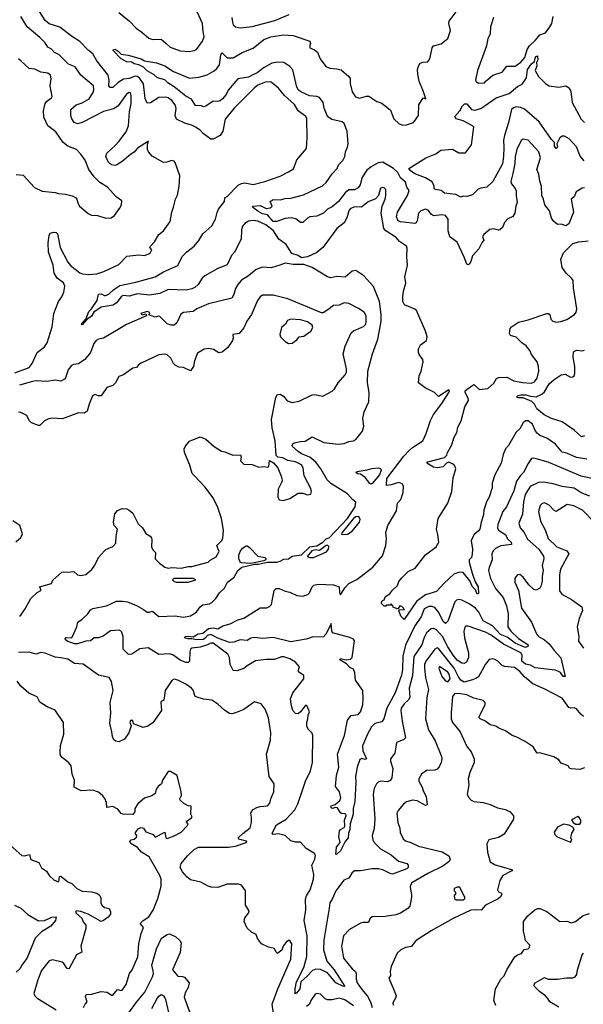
# Model space of a CAD drawing. Extents: x 1268547 to 1425625, y 515768 to 616754.
# Tile 435 of 507: x 1387876 to 1392654, y 558553 to 566907. Entities that reach past the tile are written whole.
import ezdxf

# ---------------------------------------------------------------- set-up
doc = ezdxf.new("R2010")
doc.units = 0

msp = doc.modelspace()

# ---------------------------------------------------------------- linework, layer by layer
at = {"layer": '0CON10XD'}
for points in [[(1390585.4, 562045.4), (1390595, 562027.5), (1390632.3, 562087.7), (1390665, 562123.3), (1390735, 562156.7), (1390868.8, 562261.2), (1390951.3, 562358.7), (1390980.8, 562445), (1390984.5, 562505), (1390979.4, 562555), (1390995.7, 562615.7), (1391069.3, 562740.7), (1391077.5, 562805), (1391105.6, 562835), (1391126.9, 562895), (1391128.2, 562948.2), (1391118.6, 562968.6), (1391088.9, 562978.9), (1391025, 562959.2), (1390985.7, 562955.7), (1390988.9, 563015), (1391132.9, 563205), (1391177.2, 563252.8), (1391205, 563277.8), (1391292.1, 563335), (1391322.7, 563395), (1391358, 563505), (1391382.8, 563557.2), (1391455, 563649.6), (1391515, 563744.4), (1391518.6, 563758.6), (1391515, 563765.8), (1391425, 563708.8), (1391393, 563743), (1391313, 563783), (1391256.2, 563825), (1391260.8, 563885), (1391278, 563925), (1391296.2, 564005), (1391293.3, 564025), (1391263.3, 564065), (1391256.4, 564086.4), (1391256.7, 564115), (1391272.3, 564147.7), (1391323.3, 564185), (1391331.2, 564215), (1391316.2, 564265), (1391238.3, 564438.3), (1391225, 564450), (1391137, 564487), (1391123.8, 564515), (1391124.2, 564555), (1391128.1, 564605), (1391147.8, 564672.2), (1391140.7, 564725), (1391161.9, 564825), (1391156.7, 564895), (1391159.7, 564969.7), (1391154, 564984), (1391095, 565023.8), (1391068.3, 565058.3), (1390980.6, 565115), (1390963.8, 565135), (1390939.6, 565265), (1390947.5, 565325), (1390974.3, 565385), (1390980.6, 565415), (1390978.8, 565465), (1390968.3, 565478.3), (1390955, 565483.3), (1390935, 565477.5), (1390917.5, 565415), (1390892.5, 565387.5), (1390829.1, 565360.9), (1390772.9, 565317.1), (1390715, 565319.6), (1390676.8, 565303.2), (1390665.4, 565285), (1390648.1, 565225), (1390625.5, 565184.5), (1390565, 565135.6), (1390470.7, 565009.3), (1390445.2, 564974.8), (1390395, 564931.1), (1390316.2, 564893.9), (1390265, 564887.2), (1390235, 564905.3), (1390183.9, 564923.9), (1390135, 564998.2), (1390072.5, 565045), (1390026.9, 565115), (1389961.8, 565165), (1389895, 565198.6), (1389855, 565202.4), (1389815, 565197.6), (1389785, 565178.2), (1389764.7, 565155), (1389755.3, 565125), (1389754.4, 565045), (1389696.5, 564935), (1389670, 564905), (1389635, 564826.9), (1389555, 564795.5), (1389445, 564732.9), (1389423.6, 564715), (1389389.5, 564660.5), (1389360.8, 564635), (1389335, 564622.9), (1389286.6, 564613.4), (1389135, 564616.5), (1389062.2, 564585), (1388975, 564570.4), (1388875, 564582.2), (1388805, 564562.4), (1388753.2, 564566.8), (1388735.6, 564555), (1388696.9, 564505), (1388667.5, 564485), (1388565, 564468.5), (1388503.4, 564426.6), (1388485, 564391.1), (1388440.8, 564359.2), (1388405, 564316.7), (1388400, 564325), (1388404.4, 564335), (1388439.7, 564370.3), (1388460.3, 564429.7), (1388485, 564453.3), (1388531.2, 564525), (1388545, 564578.8), (1388565, 564580), (1388595, 564566), (1388605, 564567.5), (1388635, 564580.8), (1388672.5, 564617.5), (1388725, 564652.3), (1388860.6, 564679.4), (1389025, 564724.7), (1389095, 564766.5), (1389215, 564820.8), (1389252.2, 564897.8), (1389291.7, 564938.3), (1389355, 564985.7), (1389395, 565033.3), (1389428.9, 565091.1), (1389505, 565156.8), (1389535.7, 565215), (1389548.4, 565271.6), (1389561.2, 565298.8), (1389612.5, 565365), (1389613.3, 565395), (1389633.9, 565406.1), (1389726.7, 565503.3), (1389755, 565518.1), (1389785, 565521.4), (1389855, 565508.6), (1389955, 565533.5), (1390085, 565580), (1390153.3, 565615), (1390198, 565642), (1390225, 565716.7), (1390306, 565815), (1390312.9, 565905), (1390308.6, 566065), (1390300, 566085), (1390235.3, 566135), (1390205, 566186.5), (1390119.4, 566265), (1390070.6, 566325), (1390006.4, 566376.4), (1389965, 566379.2), (1389895, 566350.4), (1389863.6, 566326.4), (1389695, 566155.4), (1389616.5, 566063.5), (1389597.9, 565962.1), (1389574.4, 565925.6), (1389515, 565894.3), (1389495, 565892.5), (1389435, 565937.8), (1389405, 565969.6), (1389365, 565995.5), (1389340.5, 566010.5), (1389275, 566029.1), (1389205, 566062.2), (1389193.9, 566093.9), (1389202, 566152), (1389194.8, 566185), (1389165, 566221.7), (1389135, 566242.6), (1389111.2, 566248.8), (1389055, 566248.1), (1388985, 566200.4), (1388955, 566200), (1388938.5, 566238.5), (1388925, 566361.4), (1388895, 566408.4), (1388875, 566425.7), (1388855, 566427.2), (1388805, 566407.4), (1388755, 566402.1), (1388709.2, 566375), (1388665, 566332.2), (1388641.5, 566331.5), (1388632.5, 566345), (1388634.8, 566395), (1388625.6, 566435), (1388528.2, 566558.2), (1388495, 566618.2), (1388455, 566649.1), (1388385, 566721.5), (1388315, 566766), (1388215, 566843.1), (1388125, 566870.4), (1388090.4, 566900.4), (1388001.3, 567045)], [(1390635, 565438.9), (1390579.2, 565365), (1390525, 565319.6), (1390485, 565298.1), (1390452.5, 565265), (1390395, 565240), (1390335, 565233.6), (1390315, 565223.3), (1390275, 565185.6), (1390255, 565185.6), (1390217.5, 565217.5), (1390176.7, 565226.7), (1390125, 565220.9), (1390055, 565193.6), (1390024.7, 565195), (1389975, 565250), (1389935, 565258.8), (1389895, 565281.5), (1389850, 565315), (1389855.8, 565324.2), (1389915, 565330), (1389965, 565305.4), (1389999.5, 565310.5), (1390017.1, 565325), (1389998.8, 565365), (1390025, 565381.4), (1390085, 565377.1), (1390125, 565390.8), (1390175, 565392.2), (1390280.4, 565419.6), (1390441.9, 565498.1), (1390474.4, 565525), (1390525, 565599.5), (1390566.5, 565643.5), (1390576.9, 565675), (1390615, 565711.1), (1390631.8, 565745), (1390636.5, 565785), (1390655, 565826), (1390659.4, 565855), (1390651.9, 565961.9), (1390627.4, 566027.4), (1390610.5, 566040.5), (1390521, 566061), (1390485.5, 566085.5), (1390455.9, 566155), (1390447.7, 566205), (1390415.9, 566245.9), (1390395, 566255.7), (1390332.1, 566262.1), (1390265, 566291), (1390239.5, 566309.5), (1390224.8, 566335), (1390190.3, 566480.2), (1390165, 566509.1), (1390115.8, 566545), (1390065, 566547.5), (1390012.7, 566537.3), (1389947.9, 566502.1), (1389890, 566455), (1389845.6, 566435), (1389815, 566420.5), (1389724.7, 566405.3), (1389642.1, 566307.9), (1389625, 566271.2), (1389595, 566234.2), (1389575, 566218.8), (1389556.1, 566213.9), (1389515, 566216.7), (1389455, 566173.3), (1389435, 566166.7), (1389416.1, 566176.1), (1389365, 566180), (1389332, 566232), (1389285, 566258.8), (1389185, 566336.7), (1389130.7, 566370.7), (1389105, 566395.6), (1389045, 566413.8), (1389015, 566440), (1388955, 566473.3), (1388926.2, 566505), (1388886.7, 566525), (1388845, 566532.5), (1388825, 566546.5), (1388785, 566548.7), (1388735, 566575.5), (1388667.8, 566645), (1388670, 566655), (1388685, 566657.5), (1388710.8, 566640.8), (1388735, 566614.4), (1388795, 566606.2), (1388906.2, 566573.8), (1388935, 566558.8), (1389035, 566541.2), (1389105, 566515.7), (1389178.3, 566468.3), (1389315, 566410.8), (1389395, 566418.8), (1389465, 566438.2), (1389525, 566472.2), (1389547.5, 566492.5), (1389569.1, 566525), (1389582.1, 566607.9), (1389592.5, 566625), (1389633.7, 566583.7), (1389685, 566582.2), (1389761.9, 566628.1), (1389855, 566665.3), (1389945, 566739.3), (1390005, 566762.1), (1390115, 566777.7), (1390195, 566772.9), (1390335, 566725.8), (1390342, 566705), (1390335, 566687.5), (1390335, 566667.5), (1390375, 566652.5), (1390400.6, 566630.6), (1390423.6, 566575), (1390470.8, 566510.8), (1390505, 566494.5), (1390565, 566491.1), (1390600.7, 566480.7), (1390666.9, 566425), (1390676.7, 566406.7), (1390676.9, 566365), (1390694.4, 566295), (1390721.7, 566251.7), (1390755, 566240), (1390815, 566258.9), (1390835, 566256.7), (1390903.9, 566213.9), (1390945, 566198), (1391018.1, 566138.1), (1391046.5, 566065), (1391093.4, 566023.4), (1391125, 566013.4), (1391155, 566014.6), (1391213.3, 566035), (1391224, 566045), (1391257.5, 566095), (1391259.2, 566185), (1391295, 566242.5), (1391317.5, 566235), (1391299.4, 566295), (1391260.9, 566385), (1391249.5, 566445), (1391248.9, 566485), (1391256.5, 566513.5), (1391271.1, 566538.9), (1391295, 566547.5), (1391335, 566550), (1391345, 566560), (1391355.7, 566585), (1391372.6, 566667.4), (1391384, 566685), (1391448.3, 566701.7), (1391505, 566746.2), (1391528.8, 566815), (1391514.6, 566874.6), (1391517.3, 566895), (1391583.5, 566985)], [(1388715, 566967.5), (1388805.2, 566895.2), (1388863.1, 566835), (1388912.3, 566802.3), (1388969.5, 566749.5), (1389005, 566739.1), (1389075, 566742.5), (1389115, 566708.6), (1389152, 566675), (1389235, 566641.9), (1389312.9, 566637.1), (1389355.7, 566644.3), (1389373.3, 566655), (1389425.4, 566724.6), (1389439.5, 566765), (1389430.5, 566805), (1389426, 566875), (1389366.9, 567005)], [(1388134.4, 565095), (1388165, 565104.5), (1388185, 565100.6), (1388195, 565090.8), (1388220, 564975), (1388285, 564850), (1388305, 564822.2), (1388385, 564760), (1388409.3, 564749.3), (1388455, 564744.7), (1388528.1, 564751.9), (1388589.9, 564770.1), (1388715, 564830.8), (1388785, 564900), (1388885, 564910.6), (1388935, 564906), (1388970.7, 564919.3), (1388985, 564932.5), (1388996.7, 564955), (1388980, 564975), (1388983.3, 564985), (1389018.3, 565021.7), (1389056.2, 565085), (1389093.8, 565115), (1389151.2, 565195), (1389164, 565275), (1389180, 565315), (1389195.9, 565384.1), (1389212.2, 565417.8), (1389226.7, 565493.3), (1389232.1, 565582.1), (1389193.8, 565695), (1389185, 565706.7), (1389165, 565711.2), (1389123, 565697), (1389095, 565695.7), (1388998.9, 565748.9), (1388967.1, 565785), (1388958.6, 565805), (1388958.3, 565851.7), (1388967.5, 565877.5), (1388875, 565816), (1388846.2, 565783.8), (1388815, 565764.4), (1388745, 565703.6), (1388698, 565675), (1388685, 565670.9), (1388653.8, 565675), (1388625, 565701.2), (1388607.1, 565747.1), (1388613.3, 565775), (1388688.3, 565841.7), (1388716, 565874), (1388777.8, 565955), (1388799.2, 566005), (1388806.6, 566125), (1388820.4, 566195), (1388821.3, 566261.3), (1388815.7, 566285), (1388805, 566290), (1388780.6, 566275), (1388709.5, 566175), (1388675, 566150.8), (1388585, 566127.8), (1388405, 566034.6), (1388365, 566023.8), (1388338.6, 566035), (1388318.5, 566065), (1388308.5, 566095), (1388310.5, 566145), (1388355, 566184.6), (1388405, 566201.3), (1388465.2, 566234.8), (1388500, 566295), (1388504.5, 566315), (1388500.6, 566345), (1388395, 566437.5), (1388346.4, 566506.4), (1388290.2, 566530.2), (1388209.3, 566609.3), (1388169.8, 566629.8), (1388145, 566656.2), (1388115, 566673.8), (1388090.2, 566710.2), (1388045, 566755.5), (1387938.1, 566845), (1387884.2, 566935)], [(1389675.4, 566925), (1389678.5, 566885), (1389685, 566862), (1389705.5, 566845.5), (1389745, 566838.5), (1389845, 566849.2), (1390039.1, 566900.9), (1390159.4, 566950.6)], [(1391892, 566925), (1391867.1, 566845), (1391862.9, 566785), (1391844.1, 566745.9), (1391832.1, 566685), (1391756.9, 566475), (1391740, 566395), (1391745, 566381.2), (1391765, 566368.8), (1391815, 566372), (1391831.3, 566388.7), (1391888, 566435), (1391965, 566461.5), (1392005, 566512.6), (1392076.2, 566513.8), (1392125, 566546.1), (1392157.9, 566585), (1392178.8, 566655), (1392196.3, 566685), (1392247.8, 566732.2), (1392285, 566777.7), (1392334.1, 566795.9), (1392370.6, 566845), (1392386.4, 566875), (1392398.5, 566935)], [(1387845, 565592.9), (1387905, 565588), (1388002.1, 565482.1), (1388065, 565451.2), (1388175, 565442), (1388205, 565431.2), (1388265, 565426.7), (1388321.7, 565411.7), (1388348.3, 565398.3), (1388360, 565385), (1388370, 565345), (1388382.5, 565325), (1388455, 565263.3), (1388485, 565248.8), (1388535, 565245.8), (1388605, 565224), (1388650, 565225), (1388678.8, 565245), (1388721.2, 565305), (1388738.8, 565335), (1388740.7, 565370.7), (1388694.3, 565404.3), (1388619.2, 565485), (1388556.2, 565525), (1388506.2, 565575), (1388462.5, 565635), (1388430, 565715), (1388395, 565766.7), (1388355.8, 565805.8), (1388285, 565834.4), (1388245, 565864.3), (1388182, 565955), (1388115, 566007.5), (1388081.1, 566081.1), (1388076.8, 566135), (1388091.5, 566195), (1388105.3, 566214.7), (1388145, 566242.5), (1388151.4, 566255), (1388133.6, 566345), (1388141.2, 566405), (1388136.9, 566436.9), (1388115, 566453.3), (1388055, 566462.5), (1388005, 566486.9), (1387955, 566493.5), (1387889.2, 566555), (1387865, 566574)], [(1391615, 565402.5), (1391573.6, 565423.6), (1391475.9, 565435.9), (1391447.5, 565457.5), (1391397.1, 565467.1), (1391388.8, 565475), (1391389.4, 565495), (1391371.5, 565531.5), (1391316.7, 565565), (1391225, 565599.5), (1391185, 565628.1), (1391174.1, 565645), (1391319.2, 565735), (1391402.4, 565767.6), (1391445, 565798.6), (1391545, 565808.8), (1391597.3, 565777.3), (1391655, 565776.2), (1391706.7, 565845), (1391724.4, 565995), (1391715, 566007.5), (1391635, 566047.8), (1391575.6, 566065.6), (1391564, 566085), (1391605.7, 566135), (1391629.2, 566175), (1391647.9, 566192.1), (1391665, 566194.3), (1391706.2, 566146.2), (1391735, 566139.5), (1391785, 566153.9), (1391914.8, 566245.2), (1392025, 566280.2), (1392095, 566340.5), (1392135, 566358.5), (1392172.7, 566415), (1392181.3, 566485), (1392215, 566531.6), (1392238.8, 566551.2), (1392245, 566580), (1392255, 566596), (1392265, 566600), (1392267.9, 566565), (1392255.7, 566545), (1392260.7, 566515), (1392247, 566475), (1392274.1, 566424.1), (1392335, 566363.2), (1392365, 566346.7), (1392445, 566333.1), (1392505, 566345.7), (1392535, 566328), (1392547.2, 566297.2), (1392558.8, 566205), (1392635, 566063.9), (1392665, 566033.8)], [(1392660.3, 565710.3), (1392627.8, 565747.8), (1392595, 565827.9), (1392533.8, 565895), (1392495, 565918), (1392475, 565918.8), (1392453.8, 565905), (1392430, 565855), (1392436.2, 565825), (1392425, 565813.3), (1392410, 565835), (1392410, 565865), (1392385, 565889.2), (1392280.7, 566040.7), (1392155, 566146.5), (1392125, 566161.1), (1392085, 566167.5), (1392061.2, 566158.8), (1392045.9, 566144.1), (1392020.5, 566035), (1391984.7, 565925), (1391978.3, 565885), (1391981.3, 565825), (1391976.1, 565746.1), (1391967.7, 565685), (1391886.4, 565535), (1391835, 565485.5), (1391785, 565478.9), (1391761.2, 565468.8), (1391715, 565421.1), (1391665, 565406), (1391635, 565408.8), (1391615, 565402.5)], [(1392665, 565480.6), (1392645, 565478.1), (1392592.4, 565447.6), (1392576.2, 565405), (1392550, 565385), (1392570, 565275), (1392530, 565175), (1392505, 565158.8), (1392465, 565172.5), (1392435, 565170), (1392403.3, 565195), (1392385, 565223.3), (1392366.5, 565285), (1392327.3, 565335), (1392316.2, 565385), (1392302.2, 565415), (1392300, 565495), (1392286.1, 565536.1), (1392277.1, 565595), (1392260.5, 565635), (1392290.9, 565735), (1392275.5, 565785), (1392185, 565885.7), (1392145, 565894.2), (1392127.8, 565882.2), (1392089.1, 565805), (1392075.3, 565745), (1392072.5, 565687.5), (1392057.2, 565602.8), (1392039.2, 565535), (1392044, 565515), (1392076, 565475), (1392084, 565455), (1392083.8, 565415), (1392093.8, 565355), (1392081.2, 565325), (1392074, 565265), (1392055, 565236.2), (1392015, 565217.5), (1391985, 565187.5), (1391968.8, 565145), (1391946.7, 565125), (1391935, 565121.2), (1391895, 565132), (1391862.5, 565127.5), (1391810, 565085), (1391800, 565065), (1391810, 565035), (1391795, 565020), (1391767.3, 564962.7), (1391715, 564903.3), (1391700, 564855), (1391685, 564833.3), (1391675, 564826.7), (1391665, 564832.5), (1391645, 564892.5), (1391585, 565018.8), (1391522, 565065), (1391508.1, 565115), (1391507.1, 565167.1), (1391507.5, 565215), (1391486, 565246), (1391455, 565252.2), (1391383.6, 565243.6), (1391365.4, 565255.4), (1391339.8, 565289.8), (1391315, 565298.2), (1391275, 565284.6), (1391255.4, 565265), (1391245, 565201.2), (1391236.6, 565183.4), (1391225, 565176.7), (1391105, 565190.7), (1391085, 565199.5), (1391070.8, 565235), (1391077.2, 565272.8), (1391162.5, 565415), (1391178.8, 565458.8), (1391157, 565487), (1391145, 565528.2), (1391103.8, 565563.8), (1391081.5, 565611.5), (1391044.6, 565645), (1390955, 565698.8), (1390915, 565692.2), (1390855, 565659.7), (1390819.9, 565630.1), (1390775.8, 565565), (1390761.1, 565505), (1390745, 565480), (1390715, 565464.7), (1390665, 565462), (1390635, 565438.9)], [(1387835, 563912), (1387955, 563956.2), (1387981.2, 563988.8), (1388025, 564084.2), (1388085, 564132.5), (1388109.1, 564165), (1388150.4, 564299.6), (1388164.6, 564415.4), (1388204.4, 564515), (1388232.5, 564555), (1388250, 564595), (1388258.9, 564645), (1388246.7, 564675), (1388194.2, 564715), (1388167.3, 564757.3), (1388160, 564825), (1388120.5, 564935), (1388117.3, 565015), (1388125, 565076.7), (1388134.4, 565095)], [(1392685, 563177.5), (1392595, 563192.4), (1392515, 563229.3), (1392475, 563238.2), (1392419.3, 563305), (1392345, 563355.2), (1392285, 563379.7), (1392264.8, 563394.8), (1392249.2, 563415), (1392223.8, 563475), (1392185, 563502.5), (1392165, 563503.6), (1392142.7, 563487.3), (1392115, 563436.7), (1392085, 563406.7), (1392020, 563295), (1391995.3, 563265), (1391975, 563219.2), (1391956.9, 563143.1), (1391903.6, 563045), (1391881.2, 562975), (1391880.4, 562935), (1391856.9, 562855), (1391833.3, 562815), (1391810, 562745), (1391806.9, 562705), (1391787.1, 562645), (1391775.5, 562584.5), (1391765, 562569.2), (1391725, 562537.5), (1391703.8, 562485), (1391714.2, 562415), (1391712.3, 562372.3), (1391705.5, 562344.5), (1391686.2, 562325), (1391687.1, 562305), (1391711.6, 562211.6), (1391738.3, 562138.3), (1391761.8, 562095), (1391765, 562037.5), (1391755, 562034), (1391738.4, 562068.4), (1391714.7, 562095), (1391691.2, 562145), (1391635.7, 562215.7), (1391605, 562220.5), (1391557.3, 562202.7), (1391473.7, 562126.3), (1391408.6, 562055), (1391315, 562027.8), (1391238.5, 561971.5), (1391135, 561817.5), (1391106, 561845), (1391091.4, 561885), (1391091.2, 561898.8), (1391137.7, 561902.3), (1391115, 561927.5), (1391097.5, 561932.5), (1391085, 561910), (1391075, 561907.5), (1391041.7, 561921.7), (1391040, 561935), (1391025, 561950), (1391015, 561940), (1390985, 561940), (1390978.3, 561931.7), (1390965, 561930), (1390942.3, 561955), (1390945, 561974.4), (1390965.3, 561984.7), (1390976.5, 562013.5), (1391013.3, 562035), (1391033.3, 562065), (1391077.5, 562105), (1391090.3, 562139.7), (1391115, 562171.2), (1391170, 562225), (1391227, 562253), (1391314.6, 562365.4), (1391407.1, 562435), (1391428.2, 562475), (1391420.3, 562540.3), (1391410, 562585), (1391422.5, 562675), (1391505.4, 562805), (1391538.5, 562905), (1391549.1, 563020.9), (1391574, 563095), (1391565, 563122.5), (1391555, 563133.3), (1391515, 563153.8), (1391495, 563144.2), (1391465.8, 563114.2), (1391415, 563103.3), (1391385, 563111.4), (1391326.2, 563145), (1391335, 563155.5), (1391476.7, 563193.3), (1391497.5, 563212.5), (1391503.1, 563235), (1391536.7, 563295), (1391558.1, 563365), (1391580.5, 563405), (1391590.9, 563449.1), (1391616.9, 563503.1), (1391648.5, 563621.5), (1391680, 563675), (1391677.1, 563695), (1391651.2, 563745), (1391652.5, 563757.5), (1391667.9, 563772.1), (1391725, 563810.8), (1391775, 563769.1), (1391845, 563779.1), (1391895, 563823.1), (1391916.7, 563863.3), (1391935, 563872), (1392005, 563873.7), (1392065, 563842.8), (1392137.5, 563827.5), (1392215, 563823.8), (1392240, 563835), (1392262.5, 563865), (1392276.2, 563925), (1392273.8, 563965), (1392262.7, 564005), (1392214.5, 564065), (1392199.4, 564099.4), (1392170, 564140), (1392132.5, 564165), (1392085, 564214), (1392036.1, 564226.1), (1392029.2, 564245), (1392035, 564287.5), (1392045, 564300), (1392105, 564339.2), (1392185, 564359.4), (1392345, 564413.6), (1392355, 564414.4), (1392368.6, 564405), (1392379.2, 564365), (1392395, 564348), (1392425, 564342), (1392462.5, 564347.5), (1392515, 564364.2), (1392580, 564405), (1392593.8, 564425), (1392598.8, 564455), (1392570.8, 564630.8), (1392568.5, 564695), (1392554.4, 564715), (1392507.1, 564755), (1392473.9, 564805), (1392463.6, 564875), (1392485, 564927.5), (1392565, 565008.8), (1392615, 565022.5), (1392695, 565031.2)], [(1392710, 562865), (1392635, 562891.3), (1392575, 562931.2), (1392475, 562945.3), (1392398, 562968), (1392315, 562983.4), (1392275, 562981.3), (1392203.1, 562945), (1392161.8, 562878.2), (1392145.3, 562815), (1392138.2, 562711.8), (1392108.2, 562635), (1392118.5, 562595), (1392152.7, 562555), (1392180.4, 562500.4), (1392276.1, 562413.9), (1392315.5, 562355), (1392318.9, 562335), (1392306.1, 562275), (1392314, 562234), (1392303.8, 562185), (1392304.6, 562145), (1392296.4, 562105), (1392285, 562082.5), (1392255, 562065.6), (1392235, 562071.5), (1392192.4, 562112.4), (1392145, 562176.7), (1392115, 562199.2), (1392095, 562196.2), (1392081.1, 562178.9), (1392074.3, 562165), (1392074.4, 562135), (1392103.8, 562063.8), (1392129.5, 561915), (1392213.8, 561795), (1392257.1, 561695), (1392274.2, 561675), (1392325, 561645.5), (1392365, 561612.7), (1392405.4, 561555), (1392461.9, 561491.9), (1392498.8, 561335), (1392482.5, 561335), (1392459.4, 561369.4), (1392442.1, 561377.9), (1392415, 561386.7), (1392247, 561407), (1392205, 561431.3), (1392165, 561437.6), (1392133.8, 561465), (1392134.8, 561515), (1392122.9, 561535), (1391978.1, 561608.1), (1391872.7, 561685), (1391825, 561711.8), (1391677.3, 561762.7), (1391659.2, 561760.8), (1391648.3, 561751.7), (1391640.5, 561715), (1391646.6, 561663.4), (1391680, 561535), (1391679.6, 561495), (1391662.9, 561455), (1391645, 561444.5), (1391625, 561446.2), (1391585, 561474.2), (1391551.7, 561515), (1391504.5, 561585), (1391458.9, 561675), (1391409, 561729), (1391385, 561740.8), (1391365, 561740), (1391324.3, 561705.7), (1391303.8, 561666.2), (1391285, 561604.4), (1391217.6, 561505), (1391206.9, 561343.1), (1391176.9, 561235), (1391183.8, 561155), (1391172.5, 561135), (1391135, 561101.9), (1391110.9, 561065), (1391105.6, 561045), (1391116.8, 560955), (1391145.4, 560815), (1391131.2, 560798.8), (1391071.2, 560775), (1391055.5, 560684.5), (1391018.6, 560635), (1391018.6, 560615), (1391038.7, 560555), (1391030.9, 560475), (1391015, 560450.8), (1390995, 560440.6), (1390935, 560445.6), (1390915, 560439.2), (1390900.8, 560425), (1390881.9, 560385), (1390871.9, 560335), (1390887, 560127), (1390881.1, 560045), (1390862.9, 559985), (1390868.1, 559948.1), (1390881.8, 559925), (1390935, 559871.1), (1391025, 559822.1), (1391087.5, 559767.5), (1391158.4, 559748.4), (1391169.5, 559735), (1391170, 559715), (1391156.5, 559703.5), (1391035, 559657), (1391015, 559661.9), (1390955, 559694.7), (1390915, 559703.3), (1390865, 559701.2), (1390765.4, 559684.6), (1390714.2, 559685), (1390691.5, 559665), (1390665, 559623.3), (1390623.9, 559606.1), (1390555, 559516.7), (1390525.4, 559445), (1390504.7, 559415), (1390499.8, 559369.8), (1390453.2, 559096.8), (1390450.4, 559015), (1390479.6, 558919.6), (1390541.8, 558845), (1390632.5, 558705), (1390615, 558705.7), (1390555, 558735.7), (1390485, 558820.9), (1390425, 558849.6), (1390385, 558852.3), (1390359.1, 558840.9), (1390311.2, 558788.8), (1390257.9, 558745), (1390251.1, 558685), (1390225, 558650), (1390211.5, 558641.5), (1390211, 558685), (1390222.7, 558745), (1390285.2, 558865), (1390310.5, 558959.5), (1390314, 559135), (1390288.1, 559265), (1390300.8, 559355), (1390299.7, 559445), (1390306.9, 559473.1), (1390339.1, 559525), (1390366.9, 559615), (1390370.5, 559655), (1390351.5, 559735), (1390376.9, 559785), (1390382, 559815), (1390373.9, 559833.9), (1390305, 559874), (1390255, 559928.8), (1390215, 559928.8), (1390175, 559938.8), (1390125, 559984.2), (1390068.3, 559998.3), (1390023.1, 559993.1), (1390015.8, 560005), (1390052.5, 560075), (1390135, 560123.1), (1390207.3, 560202.7), (1390234.4, 560255), (1390265.8, 560345.8), (1390299.5, 560445), (1390342.1, 560535), (1390356.9, 560605), (1390360.8, 560835), (1390354.3, 560854.3), (1390323.8, 560885), (1390310.3, 560910.3), (1390309.2, 560945), (1390319.5, 560975), (1390320.4, 561005), (1390332.7, 561035), (1390312, 561082), (1390305, 561090), (1390295, 561086.2), (1390255, 561033.3), (1390235, 561016.7), (1390215, 561020), (1390192.5, 561045), (1390180, 561085), (1390172.2, 561145), (1390190.8, 561195), (1390283.3, 561315), (1390283.6, 561343.6), (1390240, 561375), (1390238.3, 561391.7), (1390247.5, 561415), (1390215, 561456.2), (1390165, 561484.2), (1390115, 561500.8), (1390095, 561502), (1390035, 561477.5), (1389965, 561477.5), (1389875, 561468.2), (1389804.7, 561425.3), (1389775, 561403.1), (1389715, 561381.2), (1389684.2, 561384.2), (1389660, 561435), (1389654.3, 561494.3), (1389640.6, 561525), (1389515, 561617.1), (1389495, 561617.3), (1389467.5, 561602.5), (1389405.9, 561584.1), (1389335, 561574.4), (1389324.5, 561565), (1389317.4, 561545), (1389314.6, 561465.4), (1389305, 561454.5), (1389285, 561452.2), (1389235, 561471.6), (1389175, 561519.2), (1389145, 561526.1), (1389055, 561520), (1388965, 561577.1), (1388895, 561570), (1388825, 561524.2), (1388805, 561520), (1388795, 561524), (1388752.5, 561565), (1388751.8, 561675), (1388737.3, 561715), (1388717.8, 561727.8), (1388645, 561722.9), (1388582.9, 561677.1), (1388545, 561661.2), (1388507.5, 561662.5), (1388475, 561635.7), (1388435, 561633.3), (1388365, 561611.2), (1388342.4, 561612.4), (1388285, 561630), (1388263.3, 561645), (1388260, 561655), (1388270, 561665), (1388315, 561662.5), (1388321.7, 561668.3), (1388360, 561755), (1388368.8, 561795), (1388405, 561820), (1388454.2, 561865.8), (1388475, 561898.8), (1388495, 561912), (1388612.5, 561935), (1388695, 561973.1), (1388745.7, 561974.3), (1388788.3, 561968.3), (1388865, 561936), (1388925, 561904), (1388955, 561880.8), (1388975, 561880), (1388995, 561890), (1389005, 561886), (1389055, 561842), (1389195, 561849.2), (1389265, 561838.1), (1389325, 561849.5), (1389359.3, 561870.7), (1389377.1, 561885), (1389405, 561925.7), (1389427.6, 561942.4), (1389485, 561951.9), (1389505, 561962.2), (1389539.4, 561995), (1389570.6, 562045), (1389610.6, 562085), (1389636.9, 562135), (1389695, 562177.8), (1389724.4, 562235), (1389758.9, 562261.1), (1389865, 562288.8), (1389898.6, 562288.6), (1389975, 562303.1), (1390052.5, 562305), (1390085, 562313.3), (1390115, 562329.4), (1390155, 562332.5), (1390185, 562355.6), (1390265, 562367.5), (1390335, 562433.1), (1390395, 562442.1), (1390446, 562474), (1390475, 562502.5), (1390498.1, 562511.9), (1390655.2, 562674.8), (1390719.8, 562775), (1390724.6, 562814.6), (1390697.5, 562835), (1390654, 562885), (1390513.1, 562973.1), (1390483, 563003), (1390429.7, 563095), (1390385, 563151.4), (1390335, 563196.5), (1390265, 563224.1), (1390235, 563243.4), (1390187.5, 563285), (1390184.6, 563295.4), (1390191.2, 563308.8), (1390203.7, 563316.3), (1390255, 563328.2), (1390295, 563330), (1390355, 563366.7), (1390455, 563320), (1390575, 563306.7), (1390625, 563312.5), (1390665, 563327.5), (1390705, 563334), (1390725, 563345.8), (1390781.4, 563415), (1390792.3, 563457.7), (1390785.9, 563524.1), (1390795, 563580), (1390836.2, 563665), (1390837.5, 563745), (1390824.2, 563825), (1390827.3, 563925), (1390866.9, 564073.1), (1390910.5, 564195), (1390940, 564345), (1390939.6, 564405), (1390926, 564516), (1390875, 564643.8), (1390793.8, 564735), (1390725, 564779.2), (1390695, 564773.5), (1390635, 564722.7), (1390565, 564727.3), (1390514, 564716), (1390485, 564725.2), (1390354.5, 564805), (1390285, 564831), (1390195, 564829.7), (1390125, 564840), (1390082, 564825), (1390008.3, 564801.7), (1389933.2, 564806.8), (1389881.7, 564788.3), (1389815, 564734.2), (1389755, 564695.7), (1389725, 564661.4), (1389704.4, 564625), (1389691.1, 564575), (1389675, 564542.9), (1389475, 564497.1), (1389376.6, 564453.4), (1389345, 564432), (1389265, 564422.5), (1389242.6, 564407.4), (1389207.5, 564335), (1389185, 564316), (1389160, 564315), (1389125, 564327.5), (1389065, 564388.8), (1389055, 564392.5), (1389025, 564383.8), (1388971.7, 564401.7), (1388977.5, 564415), (1388972.5, 564425), (1388955, 564432.5), (1388902.5, 564415), (1388915, 564403.3), (1388945, 564410), (1388950, 564395), (1388780.5, 564319.5), (1388710.9, 564279.1), (1388585, 564204.4), (1388545, 564197.5), (1388523.3, 564185), (1388505, 564159.2), (1388475, 564084.2), (1388426.4, 564025), (1388375, 563985.7), (1388335, 563981.9), (1388315, 563972.5), (1388285.7, 563935), (1388265, 563868.8), (1388255, 563856.2), (1388225, 563840), (1388175, 563849.2), (1388105, 563835.8), (1388015, 563842), (1387985, 563838.2), (1387874.2, 563805)], [(1387875, 561846), (1387884.5, 561855.5), (1387922.1, 561907.9), (1387970.6, 561995), (1388025, 562045.8), (1388055.4, 562064.6), (1388055.7, 562075.7), (1388043.8, 562095), (1388145.7, 562124.3), (1388157, 562153), (1388231.9, 562218.1), (1388245, 562223.1), (1388285, 562219.1), (1388335, 562224), (1388365.6, 562195.6), (1388395, 562191.3), (1388435, 562198.6), (1388487.2, 562242.8), (1388512.4, 562277.6), (1388544.4, 562345), (1388595, 562401.2), (1388605, 562411.2), (1388664.1, 562435.9), (1388691.2, 562465), (1388693.3, 562525), (1388703.9, 562583.9), (1388676.8, 562616.8), (1388670, 562645), (1388681.9, 562715), (1388705, 562742), (1388745, 562758.8), (1388785, 562756.2), (1388805, 562746.7), (1388835, 562718.8), (1388880.6, 562630.6), (1388915.8, 562595), (1388945, 562548), (1388981.2, 562525), (1388991.7, 562511.7), (1388997.1, 562495), (1388993.3, 562435), (1389005, 562409.2), (1389027.5, 562385), (1389025, 562333.3), (1389060, 562295), (1389105, 562262.2), (1389134.8, 562254.8), (1389165, 562258.2), (1389245, 562252.1), (1389305, 562266.2), (1389335, 562266.8), (1389472.5, 562305), (1389489.3, 562320.7), (1389541.7, 562348.3), (1389567.5, 562395), (1389548.2, 562445), (1389587.6, 562485), (1389598.8, 562505), (1389603.6, 562576.4), (1389585.7, 562675), (1389555, 562769.2), (1389515, 562850), (1389445, 562942.5), (1389356.6, 563036.6), (1389337, 563057), (1389318.3, 563128.3), (1389273.1, 563235), (1389270.8, 563265), (1389279.2, 563285), (1389315, 563332), (1389405, 563366.9), (1389455, 563348.1), (1389525, 563285.7), (1389585, 563246), (1389615, 563240), (1389681.3, 563211.3), (1389747.5, 563215), (1389753.8, 563195), (1389746.2, 563165), (1389775, 563136.7), (1389845, 563133.3), (1389901.7, 563111.7), (1389945, 563116.7), (1389975, 563110), (1389986.7, 563115), (1389993.8, 563166.2), (1390027.9, 563147.9), (1390064.2, 563104.2), (1390093.3, 563035), (1390100.7, 563000.7), (1390098.8, 562985), (1390066, 562925), (1390064, 562855), (1390075, 562833.8), (1390113, 562827), (1390165, 562843.3), (1390235, 562890), (1390275, 562890), (1390315, 562876.7), (1390345, 562882.5), (1390350, 562905), (1390345, 562930), (1390318.5, 562978.5), (1390287, 563037), (1390279.4, 563105), (1390265, 563130), (1390212.5, 563155), (1390148.3, 563168.3), (1390105, 563190.8), (1390065, 563196), (1390050.3, 563210.3), (1390040, 563335), (1390015.5, 563445), (1390009.4, 563515), (1390047.7, 563702.3), (1390061.7, 563728.3), (1390085, 563730), (1390112.7, 563712.7), (1390142.2, 563672.2), (1390185, 563658), (1390245, 563671.2), (1390355, 563724.2), (1390377.7, 563727.7), (1390445, 563712), (1390525, 563754.2), (1390545.5, 563774.5), (1390575.7, 563825), (1390636, 563894), (1390646.4, 563915), (1390646.2, 563945), (1390619.1, 564070.9), (1390633.6, 564136.4), (1390685, 564249.2), (1390705, 564267.8), (1390791.1, 564305), (1390809.2, 564325), (1390813.8, 564345), (1390811.8, 564395), (1390795, 564424.2), (1390747.8, 564457.8), (1390665, 564500), (1390625, 564504.5), (1390585, 564485.6), (1390535, 564482.2), (1390488.8, 564445), (1390449, 564421), (1390435, 564419.7), (1390149.1, 564539.1), (1390025, 564570.9), (1389935, 564568.6), (1389913.9, 564556.1), (1389891.4, 564525), (1389841.2, 564405), (1389801.4, 564348.6), (1389776.1, 564293.9), (1389736.1, 564243.9), (1389682.9, 564237.1), (1389686, 564205), (1389678.8, 564185), (1389640, 564125), (1389593.3, 564085), (1389565, 564079.2), (1389517.8, 564107.8), (1389475, 564116), (1389439.2, 564110.8), (1389382, 564078), (1389357.3, 564012.7), (1389350, 563965), (1389325, 563928.8), (1389265, 563955.5), (1389225, 563958), (1389193.8, 563975), (1389178.9, 563988.9), (1389156.4, 564036.4), (1389125, 564062.5), (1389105, 564069.2), (1389055, 564064.2), (1388905, 563993.3), (1388881.5, 563978.5), (1388865, 563956.2), (1388835, 563950), (1388755, 563893.6), (1388715, 563880), (1388688.8, 563825), (1388665, 563803.8), (1388614.3, 563785.7), (1388565, 563716), (1388545, 563715.8), (1388515, 563726), (1388494.1, 563715.9), (1388465.8, 563644.2), (1388447.1, 563585), (1388425, 563567.5), (1388375, 563571.1), (1388239.5, 563520.5), (1388155, 563526.5), (1388120.3, 563519.7), (1388085, 563503.3), (1388046.4, 563463.6), (1388035, 563462.5), (1387976.1, 563486.1), (1387955, 563507.5), (1387935, 563547.5), (1387885, 563573.5), (1387865, 563577.7)], [(1390155, 564160), (1390185, 564162.5), (1390225, 564190), (1390244.2, 564215.8), (1390285, 564222.7), (1390343.3, 564265), (1390360, 564295), (1390355.7, 564315.7), (1390315, 564344), (1390255, 564361.4), (1390175, 564365.7), (1390146.7, 564355), (1390130, 564325), (1390094, 564295), (1390080, 564235), (1390086.7, 564215), (1390125, 564176.7), (1390155, 564160)], [(1392663.8, 563375), (1392638.3, 563368.3), (1392575, 563423.3), (1392475, 563493.8), (1392385, 563524), (1392320.9, 563555), (1392261.1, 563605), (1392241.2, 563645), (1392216.9, 563666.9), (1392145, 563698.7), (1392105, 563698.5), (1392086.2, 563705), (1392101.2, 563718.8), (1392125, 563723.9), (1392166.5, 563723.5), (1392205, 563712.3), (1392255, 563708.1), (1392301.2, 563728.8), (1392325, 563749.4), (1392365, 563817.1), (1392405.5, 563855), (1392465.3, 563894.7), (1392498.7, 563898.7), (1392545, 563873.3), (1392565, 563876.5), (1392575, 563885.8), (1392580.9, 563905), (1392580.8, 563965), (1392566.9, 564045), (1392571.2, 564088.8), (1392595, 564103.2), (1392645, 564096.2), (1392665, 564103.1)], [(1392795, 562999.2), (1392635, 563032.7), (1392355, 563152.8), (1392235, 563186.4), (1392215, 563182.9), (1392185, 563141.4), (1392146.4, 563065), (1392120, 563040), (1392088.3, 562991.7), (1392065, 562910), (1392001.4, 562775), (1391970.7, 562735), (1391928.2, 562625), (1391925.9, 562595), (1391934.1, 562575), (1391996.4, 562535), (1392008.5, 562505), (1392042.5, 562475), (1392046, 562455), (1391955, 562443.1), (1391909.3, 562420.7), (1391890.7, 562399.3), (1391877.8, 562375), (1391881.5, 562325), (1391855, 562260), (1391850.8, 562235), (1391866.2, 562165), (1391910.1, 562080.1), (1391973.2, 562005), (1392001.2, 561935), (1392015.9, 561865), (1392014.7, 561755), (1392038.1, 561718.1), (1392105, 561656.7), (1392184.6, 561605), (1392185, 561591.2), (1392165, 561580.9), (1392126.7, 561595), (1392075, 561618), (1392007, 561667), (1391951.6, 561691.6), (1391885, 561764.1), (1391805, 561805.4), (1391769, 561879), (1391740.4, 561915), (1391685, 561952.2), (1391625, 561982.3), (1391598.3, 561988.3), (1391577.9, 561982.1), (1391563.7, 561966.4), (1391514.5, 561825), (1391505, 561804), (1391485, 561784.2), (1391465, 561800), (1391428.2, 561878.2), (1391395, 561918.5), (1391368.5, 561928.5), (1391345, 561929.2), (1391305, 561907.5), (1391278.3, 561841.7), (1391224.8, 561765.2), (1391145, 561600), (1391125, 561506.7), (1391121.8, 561395), (1391112, 561345), (1391058.6, 561195), (1390986.7, 561065), (1390962.4, 560975), (1390945, 560951.1), (1390885.2, 560934.8), (1390858.3, 560908.3), (1390823.8, 560845), (1390782.1, 560745), (1390785.6, 560705), (1390816.4, 560635), (1390805, 560629.5), (1390775, 560637.3), (1390760, 560630), (1390735.4, 560565), (1390723.3, 560485), (1390726, 560434), (1390716.6, 560275), (1390701.5, 560215), (1390702.8, 560165), (1390677.8, 560085), (1390674.2, 560035), (1390662, 560005), (1390659.2, 559965), (1390634.6, 559935), (1390595.6, 559854.4), (1390565, 559826), (1390554.5, 559824.5), (1390561.2, 559885), (1390592.9, 559925), (1390581.1, 559975), (1390586.8, 560025), (1390595, 560037.3), (1390626.4, 560053.6), (1390632.8, 560065), (1390628.8, 560115), (1390642.2, 560155), (1390640, 560165), (1390629.7, 560169.7), (1390605, 560171.2), (1390595, 560178.8), (1390569.5, 560219.5), (1390555, 560222.5), (1390525, 560215.4), (1390513.1, 560225), (1390515, 560235.9), (1390550.8, 560249.2), (1390588.9, 560281.1), (1390599.1, 560305), (1390586, 560356), (1390552.1, 560402.1), (1390562.3, 560495), (1390580.6, 560565), (1390570.2, 560675), (1390630, 560835), (1390656, 560965), (1390686.8, 561003.2), (1390745, 561012.4), (1390765, 561033.5), (1390784.7, 561094.7), (1390786.1, 561145), (1390784.4, 561214.4), (1390722.4, 561302.4), (1390715.6, 561365), (1390705, 561397.5), (1390675, 561412), (1390645, 561441.4), (1390590, 561475), (1390594, 561486), (1390644, 561476), (1390679.2, 561480.8), (1390694.4, 561495), (1390715, 561636.2), (1390705, 561651.4), (1390675, 561666.4), (1390528, 561705), (1390520.7, 561720.7), (1390515, 561783.3), (1390474, 561695), (1390449.9, 561670.1), (1390355, 561668), (1390305, 561650.7), (1390175, 561627.8), (1390025, 561665.3), (1389935, 561657.6), (1389865, 561666.4), (1389835, 561659.4), (1389805, 561640.8), (1389745, 561646), (1389690, 561625), (1389655, 561622.4), (1389555, 561658.8), (1389495, 561691.1), (1389466.5, 561683.5), (1389445, 561657.1), (1389430.4, 561649.6), (1389375.8, 561644.2), (1389335, 561654.3), (1389303.8, 561653.8), (1389273.4, 561663.4), (1389277.7, 561672.3), (1389305, 561676.9), (1389345, 561671.4), (1389387.5, 561695), (1389427.4, 561702.6), (1389475, 561742.5), (1389515, 561746.6), (1389555, 561740), (1389596.7, 561765), (1389659.1, 561780.9), (1389726, 561814), (1389775, 561829.5), (1389915, 561918), (1389971.7, 561918.3), (1389992.7, 561927.3), (1390010, 561945), (1390032.9, 562065), (1390049.1, 562080.9), (1390075, 562082.2), (1390125, 562057.8), (1390165, 562049.1), (1390225, 562022.5), (1390275, 562016.7), (1390319.6, 562030.4), (1390332.5, 562045), (1390355, 562096.2), (1390370.3, 562109.7), (1390405, 562116.4), (1390535, 562110.9), (1390583.1, 562095), (1390585.4, 562045.4)], [(1390855, 562967.5), (1390845, 562970.9), (1390805, 563022.5), (1390765, 563050.6), (1390738.8, 563055), (1390726.2, 563065), (1390737.5, 563075), (1390821.7, 563088.3), (1390859.6, 563100.4), (1390914.6, 563104.6), (1390935, 563099.4), (1390940.4, 563085), (1390925.8, 563045), (1390865, 562972.4), (1390855, 562967.5)], [(1392754.3, 562634.3), (1392646.1, 562746.1), (1392572.1, 562782.1), (1392516.8, 562793.2), (1392425, 562734.4), (1392405, 562745.6), (1392365, 562789.2), (1392325, 562808.1), (1392305, 562802.9), (1392289.4, 562785), (1392274.7, 562735), (1392291.3, 562651.3), (1392329.2, 562579.2), (1392355.6, 562505), (1392430.6, 562435), (1392515, 562400.5), (1392530, 562375), (1392460, 562245), (1392452.7, 562197.3), (1392450.7, 562060.7), (1392471.7, 562031.7), (1392555, 561988.2), (1392642.5, 561925), (1392647.1, 561895), (1392619.2, 561825), (1392601.9, 561755), (1392616, 561675), (1392614, 561635), (1392654, 561575)], [(1387844.1, 562475.9), (1387885, 562512.5), (1387900, 562545), (1387877.5, 562615), (1387816.7, 562655)], [(1390610, 562540), (1390655, 562543.1), (1390695, 562568.1), (1390756.5, 562643.5), (1390761, 562665), (1390751.2, 562691.2), (1390725, 562688.3), (1390705.8, 562675), (1390610, 562555), (1390604.2, 562545), (1390610, 562540)], [(1389835, 562292.5), (1389755, 562297.9), (1389744.5, 562305), (1389733.3, 562335), (1389732.9, 562365), (1389745.6, 562394.4), (1389765.6, 562424.4), (1389795, 562442), (1389805, 562444), (1389825, 562430), (1389893.3, 562355), (1389953.3, 562343.3), (1389962.5, 562335), (1389962.5, 562325), (1389943.9, 562316.1), (1389835, 562292.5)], [(1390335, 562343.8), (1390365, 562344.3), (1390477.5, 562392.5), (1390493.8, 562415), (1390496.4, 562436.4), (1390487.5, 562445), (1390475, 562445.6), (1390416.7, 562403.3), (1390385, 562407.8), (1390350.9, 562399.1), (1390313, 562353), (1390335, 562343.8)], [(1389205, 562134.3), (1389305, 562134.6), (1389367.5, 562155), (1389350, 562165), (1389185, 562166.3), (1389172.2, 562155), (1389185, 562141.4), (1389205, 562134.3)], [(1392655.7, 560995.7), (1392632.9, 561015), (1392595, 561060), (1392575, 561068.1), (1392545, 561066.7), (1392532.1, 561072.1), (1392475, 561149.4), (1392320.8, 561230.8), (1392225, 561273.3), (1392155, 561331.2), (1392115.5, 561375.5), (1392070, 561410), (1391985, 561418.8), (1391965, 561427.5), (1391928.1, 561465), (1391905, 561478.2), (1391885, 561483.1), (1391855, 561478), (1391825, 561438), (1391765, 561331.4), (1391744, 561316), (1391713.6, 561306.4), (1391645, 561286), (1391615, 561304.1), (1391595, 561331.8), (1391560.2, 561405), (1391425, 561572.9), (1391415, 561576.5), (1391395, 561565.5), (1391318.9, 561465), (1391308.4, 561435), (1391307.2, 561405), (1391316.2, 561325), (1391340, 561225), (1391327.1, 561155), (1391314.6, 560974.6), (1391342.1, 560882.1), (1391397.8, 560787.8), (1391451.1, 560655), (1391453, 560637), (1391448, 560605), (1391432, 560568), (1391415, 560548.8), (1391395, 560538.8), (1391325, 560536), (1391281.2, 560505)], [(1390036.8, 558415), (1390015.4, 558555), (1390063.1, 558685), (1390173.4, 558936.6), (1390182, 559065), (1390165, 559093.3), (1390155, 559093.3), (1390135, 559080), (1390110, 559045), (1390097.3, 559012.7), (1390065, 558987.5), (1390058.3, 558988.3), (1390050, 558995), (1390037, 559027), (1389985, 559036.7), (1389925, 559066.7), (1389891.7, 559111.7), (1389880, 559145), (1389840, 559165), (1389805, 559200), (1389778.8, 559255), (1389785, 559287.5), (1389816.7, 559325), (1389821.2, 559345), (1389790.8, 559395), (1389791.2, 559515), (1389756.2, 559565), (1389731.5, 559571.5), (1389635, 559572.1), (1389555, 559544), (1389497.8, 559547.8), (1389474.6, 559554.6), (1389410.3, 559590.3), (1389325, 559608.8), (1389295, 559632), (1389255, 559677.2), (1389236.7, 559715), (1389245, 559749.1), (1389297.6, 559812.4), (1389353.7, 559866.3), (1389392.5, 559885), (1389645, 559887.2), (1389705, 559895.9), (1389795.7, 559925), (1389802, 559935), (1389797.9, 559937.9), (1389733.3, 559955), (1389726.7, 559965), (1389766.9, 560003.1), (1389830.8, 560049.2), (1389840, 560095), (1389841.9, 560141.9), (1389835.9, 560174.1), (1389841.7, 560188.3), (1389855, 560206.2), (1389885, 560222.9), (1389915, 560231.9), (1389975, 560237.5), (1389995, 560260), (1390003.6, 560296.4), (1390028.9, 560355), (1390033.8, 560423.8), (1389990.8, 560485), (1389968.6, 560675), (1390001.1, 560795), (1390004.6, 560855), (1389985.7, 560985), (1389957, 561057), (1389922.3, 561102.3), (1389865, 561118.8), (1389775, 561053.8), (1389705, 561025.6), (1389675, 561017.5), (1389655, 561019.2), (1389615, 561045.7), (1389555, 561100.8), (1389505, 561134), (1389435, 561141.4), (1389364.2, 561164.2), (1389345, 561217.5), (1389332.5, 561235), (1389285, 561270), (1389215, 561303.1), (1389185, 561310.6), (1389165, 561300), (1389109.1, 561215), (1389096.8, 561133.2), (1389075, 561123.3), (1389070.8, 561115), (1389078.6, 561045), (1389005, 560942), (1388955, 560910), (1388922, 560902), (1388841.7, 560931.7), (1388835, 560960), (1388815, 560960), (1388810, 560945), (1388820, 560915), (1388800.8, 560855), (1388765, 560802), (1388715, 560780), (1388690, 560785), (1388675, 560797.5), (1388661.2, 560825), (1388657.5, 560865), (1388638.5, 560935), (1388649.2, 561025), (1388642, 561115), (1388666.9, 561215), (1388655, 561292.5), (1388635, 561326.2), (1388542.5, 561345), (1388415, 561439.2), (1388340, 561445), (1388285, 561480), (1388225, 561493.8), (1388175, 561497.5), (1388092.9, 561532.9), (1388055, 561537.1), (1388015, 561524.6), (1387955, 561540.8), (1387865, 561539.2)], [(1391505, 561288.6), (1391525.3, 561315), (1391516.3, 561355), (1391505, 561369.7), (1391435, 561420), (1391427.5, 561405), (1391454, 561334), (1391485, 561296.7), (1391505, 561288.6)], [(1389007.6, 559352.4), (1389048, 559452), (1389074.5, 559555), (1389073.7, 559613.7), (1389064.4, 559645), (1388974.2, 559804.2), (1388907.5, 559845), (1388875, 559883.3), (1388817, 559917), (1388810, 559935), (1388821.7, 559948.3), (1388847, 559953), (1388865, 559970), (1388867.5, 559985), (1388858.3, 559998.3), (1388858.3, 560011.7), (1388883.3, 560045), (1388905, 560053.8), (1388925, 560047.5), (1388945, 560017.5), (1389007.5, 559995), (1389025, 559972.5), (1389105, 560012.5), (1389113.3, 559965), (1389125, 559960), (1389185, 559981.2), (1389245, 560012.9), (1389295, 560067.5), (1389303.3, 560085), (1389287.5, 560105), (1389332.5, 560135), (1389336.4, 560143.6), (1389327, 560167), (1389330, 560235), (1389305, 560237.5), (1389266.4, 560256.4), (1389236.7, 560285), (1389233.8, 560295), (1389248, 560325), (1389245.8, 560355), (1389210, 560495), (1389155, 560527.5), (1389135, 560527.5), (1389087.5, 560455), (1389077.5, 560425), (1389048.3, 560401.7), (1389031.7, 560378.3), (1389025, 560342.5), (1388995, 560321.2), (1388935, 560303.3), (1388877.5, 560255), (1388852.5, 560215), (1388852.5, 560185), (1388835, 560162.5), (1388750, 560165), (1388735, 560172.5), (1388708.3, 560208.3), (1388665, 560230), (1388615, 560222.5), (1388611.2, 560265), (1388598.3, 560298.3), (1388581.7, 560321.7), (1388545, 560352.5), (1388495, 560370), (1388396.7, 560363.3), (1388336.4, 560396.4), (1388340, 560455), (1388319.2, 560505), (1388312.5, 560575), (1388291.5, 560601.5), (1388235, 560646.2), (1388222, 560665), (1388218, 560685), (1388222.4, 560747.6), (1388249.2, 560845), (1388245.8, 560945), (1388175, 561050), (1388107.3, 561077.3), (1388046, 561116), (1388023, 561163), (1387953.2, 561193.2), (1387885, 561251.2), (1387853.8, 561295)], [(1392665, 560560), (1392625, 560545.7), (1392550.7, 560550.7), (1392536.7, 560556.7), (1392525, 560576.7), (1392465, 560600), (1392446.4, 560626.4), (1392403.6, 560653.6), (1392285, 560686.2), (1392263, 560683), (1392227.4, 560737.4), (1392161.5, 560781.5), (1392090.8, 560820.8), (1392050.9, 560835), (1391992.8, 560872.7), (1391938.1, 560895), (1391912.7, 560912.7), (1391865, 560924.8), (1391818.3, 560958.3), (1391779.5, 560975), (1391770, 560985), (1391771.5, 560995), (1391822.5, 561095), (1391821.5, 561115), (1391805, 561130.9), (1391725, 561150), (1391665, 561178.5), (1391595, 561190.4), (1391562.6, 561187.4), (1391545.7, 561165), (1391533.1, 561025), (1391533.3, 560975), (1391544.4, 560945), (1391610.6, 560865), (1391665, 560740), (1391704.2, 560694.2), (1391728.6, 560635), (1391727.1, 560605), (1391690.8, 560519.2), (1391677.1, 560465), (1391683.3, 560415), (1391670, 560335), (1391680.3, 560310.3), (1391704.4, 560284.4), (1391725, 560272.5), (1391805, 560264.4), (1391865, 560248.1), (1391925, 560220), (1391995.5, 560205.5), (1392033.3, 560185), (1392061.7, 560151.7), (1392061.2, 560125), (1391984, 559996), (1391935, 559968.2), (1391851.7, 559948.3), (1391836.2, 559915), (1391840.6, 559845), (1391862.9, 559762.9), (1391906.2, 559736.2), (1391977, 559717), (1392052.5, 559695), (1392047.5, 559685), (1391972.5, 559645), (1391946.4, 559603.6), (1391926.7, 559525), (1391935, 559507.5), (1391960, 559495), (1391962.5, 559485), (1391951.2, 559465), (1391931.7, 559448.3), (1391824.5, 559395.5), (1391787.5, 559352.5), (1391735.7, 559355.7), (1391699.1, 559350.9), (1391549.9, 559280.1), (1391365, 559175.8), (1391254.4, 559105), (1391228, 559085), (1391197, 559043), (1391145, 559035.6), (1391106.2, 559015), (1391075, 558987.5), (1391023.8, 558875), (1391016.7, 558835), (1391018.8, 558795), (1391005.5, 558774.5), (1391048.4, 558675), (1391067.3, 558625), (1391062.8, 558605), (1391039.3, 558565), (1391042, 558545)], [(1391281.2, 560505), (1391260, 560465), (1391258.8, 560445), (1391287.5, 560395), (1391295.7, 560365), (1391321.1, 560315), (1391331.2, 560245), (1391315, 560238.8), (1391245, 560279.4), (1391205, 560285.6), (1391155, 560270.8), (1391129.1, 560250.9), (1391083.2, 560196.8), (1391074.2, 560175), (1391080.8, 560095), (1391097, 560047), (1391101.7, 560011.7), (1391126.8, 559956.8), (1391145, 559939.2), (1391192.5, 559925), (1391257.5, 559895), (1391456.2, 559846.2), (1391512.7, 559812.7), (1391526.4, 559785), (1391515.4, 559765), (1391462, 559725), (1391335, 559663.2), (1391200.4, 559585), (1391188.1, 559565), (1391185.3, 559545), (1391196.9, 559485), (1391197.7, 559462.3), (1391182.5, 559385), (1391165, 559366.7), (1391105, 559326.7), (1391065, 559311.2), (1390975, 559298.8), (1390865, 559294.3), (1390845, 559278.8), (1390833.8, 559246.2), (1390785, 559247.5), (1390765, 559241.2), (1390671.1, 559188.9), (1390621.2, 559135), (1390604.2, 559045), (1390620, 558945), (1390694.3, 558855), (1390722.1, 558832.1), (1390727.7, 558815), (1390727.2, 558765), (1390736, 558735), (1390775, 558678.5), (1390825, 558622.7), (1390849, 558575), (1390864.8, 558525)], [(1392590.5, 560080.5), (1392625, 560082.5), (1392632.5, 560095), (1392632.5, 560115), (1392619.3, 560139.3), (1392607, 560147), (1392553, 560117), (1392567.5, 560095), (1392590.5, 560080.5)], [(1392545, 559930), (1392557.5, 559945), (1392547.5, 559965), (1392557.5, 560005), (1392576.7, 560035), (1392566, 560056), (1392535, 560073.8), (1392485, 560081.2), (1392436.2, 560055), (1392406.2, 560015), (1392413.5, 559995), (1392430.8, 559975), (1392545, 559930)], [(1387793.6, 559903.6), (1387893.3, 559815), (1387915, 559812.5), (1387957.5, 559825), (1387970.5, 559780.5), (1388037.5, 559755), (1388060.7, 559710.7), (1388103, 559683), (1388126.7, 559645), (1388167.5, 559605), (1388207.5, 559592.5), (1388213, 559637), (1388225, 559640), (1388283.1, 559593.1), (1388316.8, 559576.8), (1388360, 559535), (1388405, 559514.4), (1388486.4, 559506.4), (1388535, 559492), (1388553.8, 559475), (1388564, 559455), (1388564.3, 559415), (1388571.4, 559395), (1388595, 559374.3), (1388635, 559366.2), (1388645, 559337.5), (1388645, 559317.5), (1388625, 559292.5), (1388585, 559263.3), (1388565, 559256.7), (1388455, 559317.5), (1388395, 559341.4), (1388353.3, 559345), (1388348.8, 559335), (1388353.8, 559325), (1388402.5, 559285), (1388413, 559253), (1388437.5, 559225), (1388436.7, 559195), (1388393.8, 559045), (1388403.3, 558995), (1388357.9, 558972.1), (1388295, 558856.7), (1388286.2, 558853.8), (1388275, 558858.8), (1388250.3, 558900.3), (1388235, 558912), (1388155, 558930), (1388125, 558921.2), (1388060.2, 558839.8), (1388028.3, 558761.7), (1388008.5, 558691.5), (1387995.4, 558645), (1388004.6, 558625), (1388025, 558605.4), (1388185, 558506.5)], [(1391635, 559440), (1391648.3, 559451.7), (1391650, 559465), (1391640, 559475), (1391608.3, 559548.3), (1391585, 559547.5), (1391560, 559535), (1391560, 559515), (1391570, 559505), (1391570, 559485), (1391560, 559475), (1391561.7, 559451.7), (1391575, 559440), (1391635, 559440)], [(1387832.5, 559395), (1387885, 559369.5), (1387945.3, 559315.3), (1388035, 559261.2), (1388085, 559264.1), (1388147.4, 559292.6), (1388184, 559294), (1388177.8, 559265), (1388138.2, 559215), (1388061.6, 559168.4), (1388006, 559115), (1387937.2, 558942.8), (1387899.2, 558895), (1387878, 558855), (1387845, 558825.7)], [(1388417.5, 558525), (1388430, 558555), (1388446.7, 558575), (1388433, 558617), (1388440, 558635), (1388485, 558638), (1388565, 558661.4), (1388617, 558657), (1388655, 558631.5), (1388665, 558630.6), (1388705, 558677.5), (1388735, 558670), (1388745, 558673.1), (1388778.8, 558721.2), (1388807.8, 558815), (1388830, 558845), (1388877.5, 558955), (1388885.7, 559065), (1388905.6, 559155), (1388924.2, 559205), (1388898.8, 559235), (1388901.2, 559245), (1388921.4, 559265), (1388970, 559295), (1389007.6, 559352.4)], [(1391913.4, 558543.4), (1391895.6, 558585), (1391908.1, 558685), (1391954.4, 558765.6), (1391982.5, 558795), (1392004.1, 558845.9), (1392073.3, 558955), (1392095, 558973.3), (1392130, 558985), (1392153, 559017), (1392185, 559023.3), (1392198.8, 559035), (1392200, 559055), (1392164.1, 559094.1), (1392155, 559140), (1392146.2, 559175), (1392145.8, 559255), (1392182.9, 559305), (1392241.9, 559355), (1392265, 559366.9), (1392285, 559366.2), (1392345, 559339.2), (1392455, 559256.7), (1392515, 559257.5), (1392555, 559243.6), (1392588.1, 559255), (1392653.1, 559306.9), (1392705, 559324.3)], [(1388735, 558388.9), (1388865, 558572.2), (1388937.7, 558655), (1389000.9, 558785), (1389009.1, 558815), (1389007.9, 558837.9), (1388994.8, 558885.2), (1389035.9, 559025), (1389076.4, 559113.6), (1389126.2, 559145), (1389145, 559150.5), (1389199.5, 559125), (1389234.3, 559095), (1389245.5, 559075), (1389236.3, 558993.7), (1389171.8, 558845), (1389215, 558791.4), (1389255, 558790), (1389272.3, 558782.3), (1389311.2, 558735), (1389304.2, 558695), (1389279.2, 558650.8), (1389270.8, 558615), (1389334.4, 558435)], [(1392447.6, 558527.6), (1392370, 558575), (1392351.9, 558601.9), (1392334.4, 558625), (1392282, 558662), (1392239.5, 558705), (1392235.6, 558715), (1392245, 558735.7), (1392325, 558779.2), (1392357, 558767), (1392435, 558767.1), (1392510.9, 558779.1), (1392565, 558777.8), (1392584, 558785), (1392600, 558805), (1392604.3, 558845), (1392645, 558972.5), (1392655, 558986.7)], [(1388995, 558517.3), (1389041.5, 558601.5), (1389055, 558622.1), (1389075, 558636.8), (1389097.2, 558625), (1389112.3, 558595), (1389148.8, 558435)], [(1390705, 558539.2), (1390632.4, 558592.4), (1390585, 558604.4), (1390525, 558591.1), (1390485, 558590.3), (1390465, 558598.2), (1390425, 558638.1), (1390395, 558645.7), (1390379.8, 558640.2), (1390344.3, 558585), (1390332.2, 558555), (1390306.8, 558533.2)]]:
    msp.add_lwpolyline(points, dxfattribs=at)

doc.saveas('drawing.dxf')
